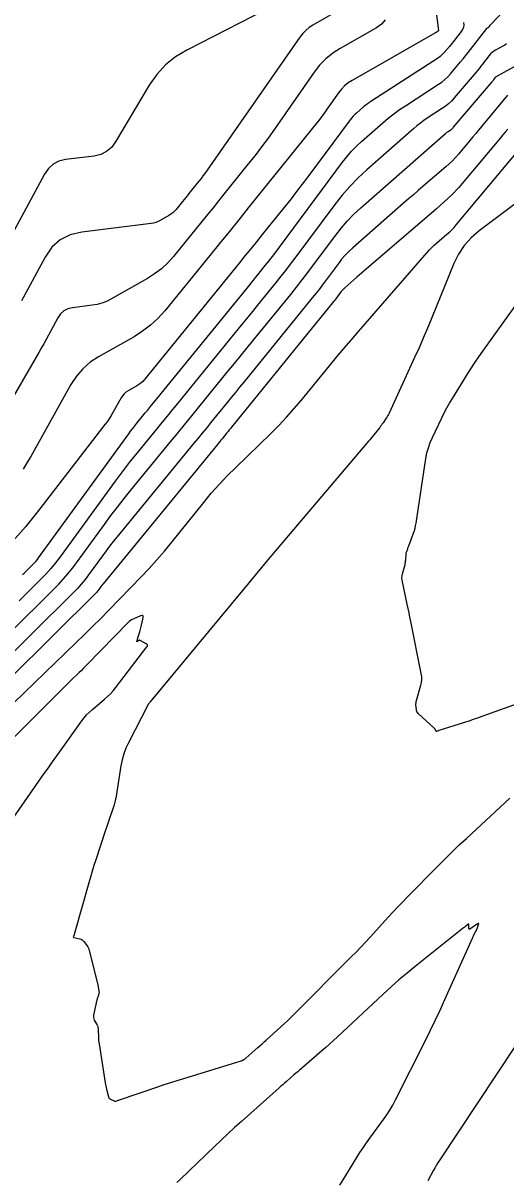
# Model space of a CAD drawing. Extents: x 1005228 to 1008882, y 1883389 to 1885754.
# Drawn here: x 1007972.9 to 1008060.5, y 1884868.6 to 1885078.7 of the extents above; entities that cross this region are included whole.
import ezdxf

# ---------------------------------------------------------------- set-up
doc = ezdxf.new("R2010")
doc.units = 0
doc.layers.add('C-ANNO-NOTE', color=7, linetype='Continuous')
doc.layers.add('S_BRIDGE', color=7, linetype='Continuous')

msp = doc.modelspace()

# ---------------------------------------------------------------- linework, layer by layer
at = {"layer": 'C-ANNO-NOTE'}
for points in [[(1007972.77, 1884978.53), (1007973.05, 1884978.79), (1007973.33, 1884979.05), (1007973.61, 1884979.32), (1007974.71, 1884980.41), (1007974.97, 1884980.69), (1007975.23, 1884980.97), (1007975.47, 1884981.27), (1007975.71, 1884981.58), (1007992.05, 1885004.1), (1007992.4, 1885004.59), (1007992.77, 1885005.07), (1007993.14, 1885005.55), (1007993.52, 1885006.02), (1007995.06, 1885007.89), (1007995.44, 1885008.36), (1007995.82, 1885008.83), (1007996.21, 1885009.3), (1007996.59, 1885009.76), (1008014.06, 1885031.24), (1008014.41, 1885031.67), (1008014.75, 1885032.09), (1008015.1, 1885032.52), (1008015.45, 1885032.95), (1008016.83, 1885034.65), (1008017.18, 1885035.08), (1008017.52, 1885035.51), (1008017.85, 1885035.95), (1008018.18, 1885036.39), (1008030.84, 1885053.42), (1008031.63, 1885054.43), (1008032.47, 1885055.4), (1008033.36, 1885056.32), (1008034.3, 1885057.19), (1008038.17, 1885060.59), (1008039.15, 1885061.42), (1008040.16, 1885062.21), (1008041.19, 1885062.97), (1008042.26, 1885063.69), (1008048.28, 1885067.58), (1008048.87, 1885067.99), (1008049.42, 1885068.44), (1008049.93, 1885068.93), (1008050.42, 1885069.46), (1008052.28, 1885071.66), (1008052.74, 1885072.21), (1008053.19, 1885072.77), (1008053.64, 1885073.33), (1008054.08, 1885073.9), (1008057.03, 1885077.71), (1008057.06, 1885077.74), (1008057.09, 1885077.77), (1008057.12, 1885077.8), (1008057.16, 1885077.82), (1008057.32, 1885077.91), (1008057.36, 1885077.93), (1008057.4, 1885077.96), (1008057.43, 1885077.99), (1008057.46, 1885078.03), (1008057.66, 1885078.3), (1008057.71, 1885078.36), (1008057.75, 1885078.41), (1008057.8, 1885078.47), (1008057.85, 1885078.52), (1008078.6, 1885100.59)], [(1008019.36, 1885082.37), (1008002.57, 1885073.79), (1008000.52, 1885072.56), (1007998.71, 1885071.08), (1007997.13, 1885069.36), (1007995.77, 1885067.4), (1007989.68, 1885057.1), (1007988.94, 1885056.1), (1007988.04, 1885055.34), (1007986.98, 1885054.82), (1007985.77, 1885054.54), (1007980.6, 1885053.89), (1007979.39, 1885053.61), (1007978.35, 1885053.08), (1007977.48, 1885052.3), (1007976.77, 1885051.28), (1007965.46, 1885030.39)], [(1008038.59, 1885079.3), (1008037.92, 1885078.5), (1008037.02, 1885077.85), (1008030.45, 1885074.1), (1008029.08, 1885073.21), (1008027.83, 1885072.19), (1008026.7, 1885071.04), (1008025.69, 1885069.75), (1008018.48, 1885059.43), (1008017.34, 1885057.82), (1008016.17, 1885056.23), (1008014.97, 1885054.67), (1008013.75, 1885053.12), (1008008.36, 1885046.42), (1008007.35, 1885045.16), (1008006.33, 1885043.9), (1008005.31, 1885042.65), (1008004.29, 1885041.39), (1008000.15, 1885036.31), (1007999.12, 1885035.14), (1007997.98, 1885034.09), (1007996.75, 1885033.15), (1007995.43, 1885032.31), (1007988.78, 1885028.55), (1007987.99, 1885028.15), (1007987.16, 1885027.83), (1007986.31, 1885027.59), (1007985.43, 1885027.44), (1007981.85, 1885026.99), (1007981.02, 1885026.8), (1007980.3, 1885026.43), (1007979.7, 1885025.9), (1007979.21, 1885025.19), (1007977.49, 1885022.02), (1007977.06, 1885021.23), (1007976.63, 1885020.45), (1007976.18, 1885019.66), (1007975.73, 1885018.88), (1007963.21, 1884997.29)], [(1008052.82, 1885078.78), (1008052.84, 1885078.34), (1008052.77, 1885077.93), (1008052.62, 1885077.53), (1008052.39, 1885077.16), (1008051.17, 1885075.59), (1008050.95, 1885075.3), (1008050.72, 1885075.02), (1008050.49, 1885074.74), (1008050.26, 1885074.46), (1008049.32, 1885073.35), (1008049.08, 1885073.09), (1008048.82, 1885072.84), (1008048.54, 1885072.61), (1008048.24, 1885072.4), (1008035.97, 1885064.47), (1008035.63, 1885064.23), (1008035.29, 1885063.99), (1008034.96, 1885063.73), (1008034.64, 1885063.46), (1008033.38, 1885062.35), (1008033.07, 1885062.06), (1008032.78, 1885061.76), (1008032.5, 1885061.45), (1008032.24, 1885061.12), (1008024.53, 1885050.74), (1008023.54, 1885049.41), (1008022.52, 1885048.09), (1008021.5, 1885046.77), (1008020.46, 1885045.47), (1008016.29, 1885040.28), (1008015.25, 1885038.99), (1008014.2, 1885037.69), (1008013.15, 1885036.4), (1008012.1, 1885035.11), (1007994.91, 1885013.98), (1007994.61, 1885013.63), (1007994.27, 1885013.33), (1007993.91, 1885013.05), (1007993.53, 1885012.81), (1007991.93, 1885011.9), (1007991.55, 1885011.65), (1007991.21, 1885011.36), (1007990.92, 1885011.02), (1007990.68, 1885010.65), (1007989.18, 1885007.98), (1007988.85, 1885007.41), (1007988.5, 1885006.85), (1007988.12, 1885006.3), (1007987.73, 1885005.77), (1007975.51, 1884989.92), (1007973.32, 1884987.22), (1007971.03, 1884984.63)], [(1008028.75, 1885080.16), (1008025.48, 1885078.3), (1008024.8, 1885077.86), (1008024.18, 1885077.35), (1008023.62, 1885076.78), (1008023.12, 1885076.14), (1008005.84, 1885051.4), (1008005.51, 1885050.94), (1008005.18, 1885050.49), (1008004.84, 1885050.05), (1008004.5, 1885049.61), (1008002.97, 1885047.72), (1008002.69, 1885047.36), (1008002.4, 1885047.01), (1008002.11, 1885046.65), (1008001.82, 1885046.3), (1008000.65, 1885044.86), (1008000.36, 1885044.53), (1008000.04, 1885044.23), (1007999.69, 1885043.96), (1007999.31, 1885043.73), (1007997.77, 1885042.85), (1007997.37, 1885042.65), (1007996.96, 1885042.49), (1007996.54, 1885042.38), (1007996.11, 1885042.3), (1007983.52, 1885040.73), (1007981.43, 1885040.24), (1007979.62, 1885039.32), (1007978.11, 1885037.97), (1007976.89, 1885036.2), (1007972.58, 1885028.25)], [(1008060.58, 1885074.92), (1008060.28, 1885074.69), (1008059.96, 1885074.49), (1008058.6, 1885073.77), (1008058.28, 1885073.57), (1008057.98, 1885073.34), (1008057.7, 1885073.08), (1008057.45, 1885072.79), (1008056.24, 1885071.23), (1008055.96, 1885070.86), (1008055.68, 1885070.51), (1008055.39, 1885070.15), (1008055.09, 1885069.8), (1008051.12, 1885065.11), (1008050.6, 1885064.54), (1008050.05, 1885064.01), (1008049.45, 1885063.53), (1008048.82, 1885063.09), (1008046.23, 1885061.41), (1008045.59, 1885060.98), (1008044.97, 1885060.52), (1008044.36, 1885060.05), (1008043.77, 1885059.55), (1008035.23, 1885052.03), (1008033.66, 1885050.57), (1008032.17, 1885049.04), (1008030.76, 1885047.42), (1008029.43, 1885045.73), (1008022.18, 1885035.97), (1008021.36, 1885034.88), (1008020.53, 1885033.79), (1008019.68, 1885032.72), (1008018.82, 1885031.65), (1008015.37, 1885027.4), (1008014.5, 1885026.34), (1008013.64, 1885025.27), (1008012.77, 1885024.21), (1008011.91, 1885023.15), (1008000.92, 1885009.63), (1007999.96, 1885008.46), (1007999.01, 1885007.29), (1007998.05, 1885006.13), (1007997.1, 1885004.96), (1007993.27, 1885000.29), (1007992.32, 1884999.12), (1007991.39, 1884997.93), (1007990.48, 1884996.73), (1007989.58, 1884995.51), (1007979.61, 1884981.76), (1007978.79, 1884980.67), (1007977.92, 1884979.62), (1007977.02, 1884978.61), (1007976.07, 1884977.63), (1007972.19, 1884973.79)], [(1007970.73, 1884968.22), (1007977.98, 1884975.4), (1007979.34, 1884976.8), (1007980.64, 1884978.26), (1007981.88, 1884979.76), (1007983.06, 1884981.32), (1007987.66, 1884987.66), (1007988.82, 1884989.24), (1007990, 1884990.79), (1007991.21, 1884992.33), (1007992.44, 1884993.86), (1007999.6, 1885002.59), (1008000.9, 1885004.18), (1008002.19, 1885005.76), (1008003.49, 1885007.35), (1008004.78, 1885008.93), (1008009.94, 1885015.28), (1008011.23, 1885016.86), (1008012.52, 1885018.45), (1008013.81, 1885020.04), (1008015.1, 1885021.63), (1008021.44, 1885029.42), (1008022.5, 1885030.74), (1008023.54, 1885032.07), (1008024.57, 1885033.41), (1008025.59, 1885034.76), (1008029.61, 1885040.18), (1008030.65, 1885041.5), (1008031.76, 1885042.77), (1008032.93, 1885043.98), (1008034.16, 1885045.12), (1008049.54, 1885058.65), (1008049.65, 1885058.75), (1008049.77, 1885058.84), (1008049.89, 1885058.93), (1008050.01, 1885059.01), (1008050.51, 1885059.33), (1008050.63, 1885059.41), (1008050.74, 1885059.51), (1008050.85, 1885059.61), (1008050.95, 1885059.71), (1008058, 1885068.05), (1008058.08, 1885068.15), (1008058.16, 1885068.24), (1008058.24, 1885068.34), (1008058.31, 1885068.44), (1008058.61, 1885068.83), (1008058.69, 1885068.92), (1008058.78, 1885069), (1008058.88, 1885069.08), (1008058.98, 1885069.14), (1008062.59, 1885071.08)], [(1008060.82, 1885059.42), (1008060.38, 1885058.9), (1008059.95, 1885058.37), (1008059.51, 1885057.85), (1008053.18, 1885050.26), (1008051.95, 1885048.85), (1008050.66, 1885047.5), (1008049.32, 1885046.2), (1008047.93, 1885044.95), (1008035.12, 1885034), (1008034.69, 1885033.63), (1008034.27, 1885033.26), (1008033.84, 1885032.89), (1008033.42, 1885032.52), (1008031.28, 1885030.64), (1008031.09, 1885030.46), (1008030.91, 1885030.27), (1008030.73, 1885030.07), (1008030.57, 1885029.86), (1008029.94, 1885029.01), (1008029.78, 1885028.8), (1008029.61, 1885028.59), (1008029.45, 1885028.38), (1008029.28, 1885028.17), (1008010.72, 1885005.34), (1008010.51, 1885005.08), (1008010.29, 1885004.81), (1008010.08, 1885004.55), (1008009.86, 1885004.28), (1008009, 1885003.22), (1008008.78, 1885002.96), (1008008.57, 1885002.69), (1008008.35, 1885002.43), (1008008.14, 1885002.16), (1007987.4, 1884976.87), (1007987.28, 1884976.72), (1007987.16, 1884976.57), (1007987.05, 1884976.42), (1007986.93, 1884976.27), (1007986.49, 1884975.66), (1007986.38, 1884975.51), (1007986.26, 1884975.36), (1007986.13, 1884975.22), (1007986, 1884975.09), (1007962.61, 1884951.92)], [(1007967.4, 1884951.62), (1007982.48, 1884966.15), (1007983.99, 1884967.61), (1007985.48, 1884969.09), (1007986.97, 1884970.58), (1007988.44, 1884972.08), (1007994.3, 1884978.11), (1007995.74, 1884979.63), (1007997.15, 1884981.19), (1007998.52, 1884982.78), (1007999.86, 1884984.4), (1008005.67, 1884991.64), (1008007.04, 1884993.3), (1008008.47, 1884994.92), (1008009.94, 1884996.49), (1008011.46, 1884998.01), (1008017.83, 1885004.19), (1008019.27, 1885005.63), (1008020.66, 1885007.1), (1008022.02, 1885008.61), (1008023.33, 1885010.17), (1008028.48, 1885016.45), (1008029.78, 1885018.02), (1008031.09, 1885019.58), (1008032.4, 1885021.13), (1008033.73, 1885022.67), (1008046.21, 1885037.04), (1008046.62, 1885037.49), (1008047.04, 1885037.93), (1008047.48, 1885038.35), (1008047.93, 1885038.75), (1008049.78, 1885040.33), (1008050.23, 1885040.73), (1008050.67, 1885041.15), (1008051.08, 1885041.59), (1008051.48, 1885042.05), (1008065.5, 1885058.84)], [(1008062.88, 1885046.44), (1008055.66, 1885040.98), (1008054.2, 1885039.72), (1008052.95, 1885038.31), (1008051.91, 1885036.74), (1008051.07, 1885035.01), (1008047.01, 1885025.05), (1008046.27, 1885023.26), (1008045.51, 1885021.48), (1008044.73, 1885019.71), (1008043.93, 1885017.95), (1008039.29, 1885007.86), (1008039.18, 1885007.63), (1008039.06, 1885007.4), (1008038.93, 1885007.18), (1008038.78, 1885006.96), (1008038.2, 1885006.11), (1008038.05, 1885005.9), (1008037.9, 1885005.68), (1008037.75, 1885005.48), (1008037.59, 1885005.27), (1008036.51, 1885003.9), (1008036.28, 1885003.61), (1008036.05, 1885003.32), (1008035.81, 1885003.03), (1008035.56, 1885002.74), (1008021.99, 1884986.76), (1008019.65, 1884984), (1008017.32, 1884981.23), (1008015, 1884978.45), (1008012.69, 1884975.67), (1007995.95, 1884955.43), (1007995.89, 1884955.35), (1007995.83, 1884955.28), (1007995.7, 1884955.13), (1007995.67, 1884955.09), (1007995.65, 1884955.05), (1007995.62, 1884955.01), (1007995.6, 1884954.97), (1007991.99, 1884947.99), (1007991.52, 1884946.99), (1007991.14, 1884945.96), (1007990.84, 1884944.9), (1007990.63, 1884943.82), (1007989.77, 1884938.33), (1007989.68, 1884937.78), (1007989.55, 1884937.24), (1007989.4, 1884936.7), (1007989.23, 1884936.16), (1007988.49, 1884934.05), (1007988.3, 1884933.52), (1007988.12, 1884932.99), (1007987.94, 1884932.46), (1007987.77, 1884931.92), (1007986.07, 1884926.75), (1007985.74, 1884925.71), (1007985.41, 1884924.67), (1007985.1, 1884923.62), (1007984.8, 1884922.57), (1007982.27, 1884913.58), (1007982.26, 1884913.54), (1007982.25, 1884913.5), (1007982.24, 1884913.47), (1007982.23, 1884913.43), (1007982.19, 1884913.28), (1007982.18, 1884913.24), (1007982.17, 1884913.2), (1007982.15, 1884913.16), (1007982.14, 1884913.13), (1007982.01, 1884912.79), (1007982, 1884912.73), (1007982.01, 1884912.68), (1007982.04, 1884912.64), (1007982.1, 1884912.62), (1007983.21, 1884912.38), (1007983.41, 1884912.32), (1007983.59, 1884912.22), (1007983.74, 1884912.1), (1007983.88, 1884911.94), (1007984.49, 1884911.12), (1007984.62, 1884910.92), (1007984.73, 1884910.71), (1007984.82, 1884910.49), (1007984.89, 1884910.26), (1007986.48, 1884903.81), (1007986.51, 1884903.69), (1007986.53, 1884903.58), (1007986.55, 1884903.46), (1007986.58, 1884903.34), (1007986.65, 1884902.87), (1007986.66, 1884902.75), (1007986.66, 1884902.63), (1007986.64, 1884902.52), (1007986.61, 1884902.4), (1007986.42, 1884901.83), (1007986.37, 1884901.7), (1007986.33, 1884901.57), (1007986.3, 1884901.43), (1007986.27, 1884901.3), (1007985.67, 1884898.53), (1007985.64, 1884898.3), (1007985.66, 1884898.08), (1007985.71, 1884897.86), (1007985.81, 1884897.65), (1007986.28, 1884896.81), (1007986.39, 1884896.6), (1007986.46, 1884896.38), (1007986.51, 1884896.15), (1007986.53, 1884895.91), (1007986.55, 1884894.56), (1007986.56, 1884894.25), (1007986.59, 1884893.95), (1007986.62, 1884893.64), (1007986.66, 1884893.34), (1007987.79, 1884886.24), (1007987.84, 1884885.95), (1007987.89, 1884885.67), (1007987.96, 1884885.38), (1007988.03, 1884885.1), (1007988.41, 1884883.69), (1007988.46, 1884883.55), (1007988.53, 1884883.44), (1007988.63, 1884883.34), (1007988.75, 1884883.27), (1007989.39, 1884882.95), (1007989.47, 1884882.92), (1007989.55, 1884882.91), (1007989.63, 1884882.91), (1007989.72, 1884882.93), (1007990.19, 1884883.09), (1007990.2, 1884883.1), (1007990.21, 1884883.1), (1007990.23, 1884883.11), (1007990.24, 1884883.11), (1007990.29, 1884883.13), (1007990.31, 1884883.13), (1007990.32, 1884883.14), (1007990.33, 1884883.14), (1007990.35, 1884883.14), (1007997.34, 1884885.53), (1007998.51, 1884885.92), (1007999.68, 1884886.31), (1008000.86, 1884886.68), (1008002.04, 1884887.05), (1008012.44, 1884890.24), (1008012.52, 1884890.27), (1008012.59, 1884890.3), (1008012.66, 1884890.33), (1008012.74, 1884890.37), (1008013.02, 1884890.52), (1008013.09, 1884890.56), (1008013.16, 1884890.6), (1008013.22, 1884890.65), (1008013.28, 1884890.7), (1008015.48, 1884892.64), (1008015.87, 1884892.98), (1008016.25, 1884893.32), (1008016.64, 1884893.67), (1008017.02, 1884894.01), (1008019.73, 1884896.46), (1008020.3, 1884896.99), (1008020.87, 1884897.52), (1008021.43, 1884898.06), (1008021.98, 1884898.61), (1008032.43, 1884909.11), (1008033.3, 1884909.99), (1008034.16, 1884910.88), (1008035.01, 1884911.78), (1008035.84, 1884912.7), (1008039.18, 1884916.36), (1008040.02, 1884917.27), (1008040.87, 1884918.18), (1008041.72, 1884919.08), (1008042.59, 1884919.96), (1008048.26, 1884925.74), (1008049.51, 1884926.99), (1008050.76, 1884928.22), (1008052.03, 1884929.44), (1008053.32, 1884930.64), (1008061.21, 1884937.93)], [(1008070.63, 1884957.99), (1008056.14, 1884952.76), (1008055.36, 1884952.48), (1008054.57, 1884952.21), (1008053.79, 1884951.95), (1008053, 1884951.69), (1008048.34, 1884950.21), (1008048.3, 1884950.2), (1008048.27, 1884950.19), (1008048.23, 1884950.17), (1008048.2, 1884950.16), (1008048.01, 1884950.09), (1008048, 1884950.08), (1008047.99, 1884950.08), (1008047.97, 1884950.07), (1008047.96, 1884950.07), (1008047.9, 1884950.05), (1008047.89, 1884950.05), (1008047.88, 1884950.06), (1008047.87, 1884950.06), (1008047.86, 1884950.07), (1008047.63, 1884950.48), (1008047.59, 1884950.55), (1008047.54, 1884950.61), (1008047.49, 1884950.68), (1008047.43, 1884950.73), (1008044.59, 1884953.34), (1008044.45, 1884953.49), (1008044.35, 1884953.65), (1008044.28, 1884953.84), (1008044.25, 1884954.04), (1008044.18, 1884954.87), (1008044.18, 1884955.08), (1008044.19, 1884955.28), (1008044.22, 1884955.48), (1008044.27, 1884955.69), (1008045.06, 1884958.44), (1008045.18, 1884958.96), (1008045.23, 1884959.49), (1008045.22, 1884960.02), (1008045.14, 1884960.56), (1008043.25, 1884970), (1008043.08, 1884970.79), (1008042.92, 1884971.59), (1008042.75, 1884972.38), (1008042.58, 1884973.17), (1008041.71, 1884977.21), (1008041.65, 1884977.57), (1008041.64, 1884977.93), (1008041.67, 1884978.29), (1008041.74, 1884978.65), (1008042.19, 1884980.39), (1008042.24, 1884980.6), (1008042.27, 1884980.81), (1008042.3, 1884981.01), (1008042.32, 1884981.22), (1008042.38, 1884982.21), (1008042.39, 1884982.35), (1008042.41, 1884982.48), (1008042.44, 1884982.61), (1008042.49, 1884982.74), (1008042.68, 1884983.24), (1008042.72, 1884983.37), (1008042.77, 1884983.5), (1008042.82, 1884983.62), (1008042.87, 1884983.75), (1008043.74, 1884986.08), (1008043.89, 1884986.52), (1008044.01, 1884986.96), (1008044.12, 1884987.4), (1008044.2, 1884987.85), (1008045.98, 1884999.65), (1008046.17, 1885000.63), (1008046.42, 1885001.58), (1008046.75, 1885002.51), (1008047.15, 1885003.43), (1008048.87, 1885007.03), (1008049.31, 1885007.92), (1008049.78, 1885008.8), (1008050.27, 1885009.67), (1008050.79, 1885010.53), (1008053.59, 1885015.04), (1008054.24, 1885016.07), (1008054.91, 1885017.09), (1008055.59, 1885018.09), (1008056.29, 1885019.09), (1008062.29, 1885027.46)], [(1007971.19, 1884934.5), (1007976.73, 1884942.4), (1007977.48, 1884943.47), (1007978.24, 1884944.55), (1007979.01, 1884945.62), (1007979.77, 1884946.7), (1007983.52, 1884951.96), (1007983.95, 1884952.53), (1007984.42, 1884953.07), (1007984.93, 1884953.58), (1007985.47, 1884954.06), (1007987.68, 1884955.91), (1007988.22, 1884956.39), (1007988.73, 1884956.89), (1007989.21, 1884957.42), (1007989.67, 1884957.98), (1007995.35, 1884965.39), (1007995.45, 1884965.57), (1007995.46, 1884965.73), (1007995.39, 1884965.87), (1007995.23, 1884965.99), (1007994.14, 1884966.59), (1007994.08, 1884966.62), (1007994.01, 1884966.63), (1007993.94, 1884966.61), (1007993.88, 1884966.58), (1007993.58, 1884966.37), (1007993.54, 1884966.35), (1007993.52, 1884966.35), (1007993.52, 1884966.37), (1007993.53, 1884966.41), (1007993.6, 1884966.63), (1007993.62, 1884966.69), (1007993.64, 1884966.74), (1007993.66, 1884966.8), (1007993.67, 1884966.86), (1007994.05, 1884968.16), (1007994.12, 1884968.39), (1007994.18, 1884968.63), (1007994.24, 1884968.87), (1007994.3, 1884969.1), (1007994.67, 1884970.67), (1007994.7, 1884970.94), (1007994.64, 1884971.1), (1007994.47, 1884971.14), (1007994.21, 1884971.06), (1007992.97, 1884970.52), (1007992.67, 1884970.37), (1007992.39, 1884970.2), (1007992.12, 1884970), (1007991.88, 1884969.77), (1007984.51, 1884962.19), (1007984.15, 1884961.82), (1007983.79, 1884961.46), (1007983.42, 1884961.09), (1007983.05, 1884960.73), (1007981.56, 1884959.3), (1007981.19, 1884958.94), (1007980.82, 1884958.58), (1007980.45, 1884958.22), (1007980.09, 1884957.86), (1007961.88, 1884939.77)], [(1008030.37, 1884867.67), (1008030.97, 1884868.64), (1008033.46, 1884872.69), (1008034.01, 1884873.58), (1008034.59, 1884874.46), (1008035.19, 1884875.32), (1008035.8, 1884876.18), (1008038.29, 1884879.56), (1008038.89, 1884880.42), (1008039.46, 1884881.3), (1008039.98, 1884882.2), (1008040.47, 1884883.13), (1008045.83, 1884893.81), (1008046.76, 1884895.68), (1008047.66, 1884897.56), (1008048.55, 1884899.46), (1008049.42, 1884901.36), (1008054.42, 1884912.51), (1008054.49, 1884912.66), (1008054.56, 1884912.81), (1008054.63, 1884912.96), (1008054.7, 1884913.1), (1008055, 1884913.69), (1008055.08, 1884913.84), (1008055.14, 1884913.99), (1008055.21, 1884914.15), (1008055.27, 1884914.3), (1008055.52, 1884914.98), (1008055.56, 1884915.11), (1008055.54, 1884915.17), (1008055.48, 1884915.17), (1008055.36, 1884915.1), (1008053.97, 1884914.13), (1008053.95, 1884914.12), (1008053.92, 1884914.11), (1008053.9, 1884914.12), (1008053.87, 1884914.14), (1008053.78, 1884914.22), (1008053.76, 1884914.24), (1008053.75, 1884914.27), (1008053.74, 1884914.29), (1008053.74, 1884914.32), (1008053.75, 1884914.94), (1008053.74, 1884915.03), (1008053.71, 1884915.07), (1008053.66, 1884915.07), (1008053.58, 1884915.02), (1008053.2, 1884914.71), (1008053.11, 1884914.63), (1008053.02, 1884914.56), (1008052.92, 1884914.48), (1008052.83, 1884914.41), (1008044.03, 1884907.38), (1008042.55, 1884906.17), (1008041.09, 1884904.93), (1008039.65, 1884903.67), (1008038.24, 1884902.37), (1008029.94, 1884894.6), (1008029.23, 1884893.95), (1008028.52, 1884893.3), (1008027.81, 1884892.66), (1008027.08, 1884892.03), (1008023.4, 1884888.85), (1008023.06, 1884888.55), (1008022.72, 1884888.26), (1008022.38, 1884887.97), (1008022.04, 1884887.67), (1008020.68, 1884886.5), (1008020.34, 1884886.2), (1008020, 1884885.91), (1008019.66, 1884885.61), (1008019.33, 1884885.31), (1008012.49, 1884879.25), (1008011.25, 1884878.14), (1008010.02, 1884877.01), (1008008.8, 1884875.86), (1008007.59, 1884874.71), (1008001.41, 1884868.71), (1008000.8, 1884868.12)], [(1008062.15, 1884892.91), (1008048.51, 1884872.28), (1008048.21, 1884871.82), (1008047.92, 1884871.35), (1008047.65, 1884870.88), (1008047.38, 1884870.4), (1008046.33, 1884868.47)]]:
    msp.add_lwpolyline(points, dxfattribs=at)
at = {"layer": 'S_BRIDGE'}
for points in [[(1008047.3, 1885084.93), (1008048.28, 1885077.33), (1008048.28, 1885077.32), (1008048.28, 1885077.32), (1008048.28, 1885077.31), (1008048.28, 1885077.31), (1008048.26, 1885077.28), (1008048.25, 1885077.27), (1008048.24, 1885077.26), (1008048.23, 1885077.24), (1008048.22, 1885077.24), (1008048.22, 1885077.24), (1008048.21, 1885077.23), (1008048.21, 1885077.23), (1008047.85, 1885077), (1008047.79, 1885076.96), (1008047.73, 1885076.92), (1008047.67, 1885076.89), (1008047.61, 1885076.85), (1008032.57, 1885068.27), (1008031.87, 1885067.82), (1008031.23, 1885067.3), (1008030.66, 1885066.71), (1008030.14, 1885066.05), (1008028.21, 1885063.29), (1008027.72, 1885062.6), (1008027.22, 1885061.92), (1008026.71, 1885061.25), (1008026.19, 1885060.59), (1008013.75, 1885045.12), (1008012.01, 1885042.96), (1008010.26, 1885040.8), (1008008.51, 1885038.64), (1008006.76, 1885036.49), (1007998.58, 1885026.43), (1007997.36, 1885025.06), (1007996.03, 1885023.83), (1007994.58, 1885022.72), (1007993.03, 1885021.74), (1007986.59, 1885018.09), (1007985.07, 1885017.09), (1007983.72, 1885015.92), (1007982.55, 1885014.57), (1007981.56, 1885013.04), (1007974.26, 1884999.99), (1007973.59, 1884998.84), (1007972.88, 1884997.71)], [(1008060.81, 1885065.59), (1008056.05, 1885059.88), (1008055.53, 1885059.26), (1008055.01, 1885058.64), (1008054.49, 1885058.01), (1008053.97, 1885057.39), (1008051.89, 1885054.9), (1008051.36, 1885054.29), (1008050.8, 1885053.7), (1008050.22, 1885053.14), (1008049.62, 1885052.6), (1008045.49, 1885049.07), (1008044.6, 1885048.3), (1008043.71, 1885047.53), (1008042.82, 1885046.76), (1008041.94, 1885045.99), (1008032.72, 1885037.88), (1008032.01, 1885037.22), (1008031.33, 1885036.52), (1008030.69, 1885035.79), (1008030.09, 1885035.02), (1008027.76, 1885031.88), (1008027.17, 1885031.1), (1008026.58, 1885030.33), (1008025.98, 1885029.56), (1008025.36, 1885028.8), (1008012.91, 1885013.48), (1008012.16, 1885012.56), (1008011.41, 1885011.63), (1008010.65, 1885010.7), (1008009.9, 1885009.78), (1008006.89, 1885006.08), (1008006.14, 1885005.15), (1008005.38, 1885004.23), (1008004.63, 1885003.3), (1008003.87, 1885002.38), (1007989.92, 1884985.36), (1007989.24, 1884984.53), (1007988.58, 1884983.68), (1007987.93, 1884982.83), (1007987.3, 1884981.96), (1007984.78, 1884978.49), (1007984.13, 1884977.64), (1007983.45, 1884976.81), (1007982.74, 1884976.01), (1007981.99, 1884975.24), (1007966.67, 1884960.07)]]:
    msp.add_lwpolyline(points, dxfattribs=at)

doc.saveas('drawing.dxf')
